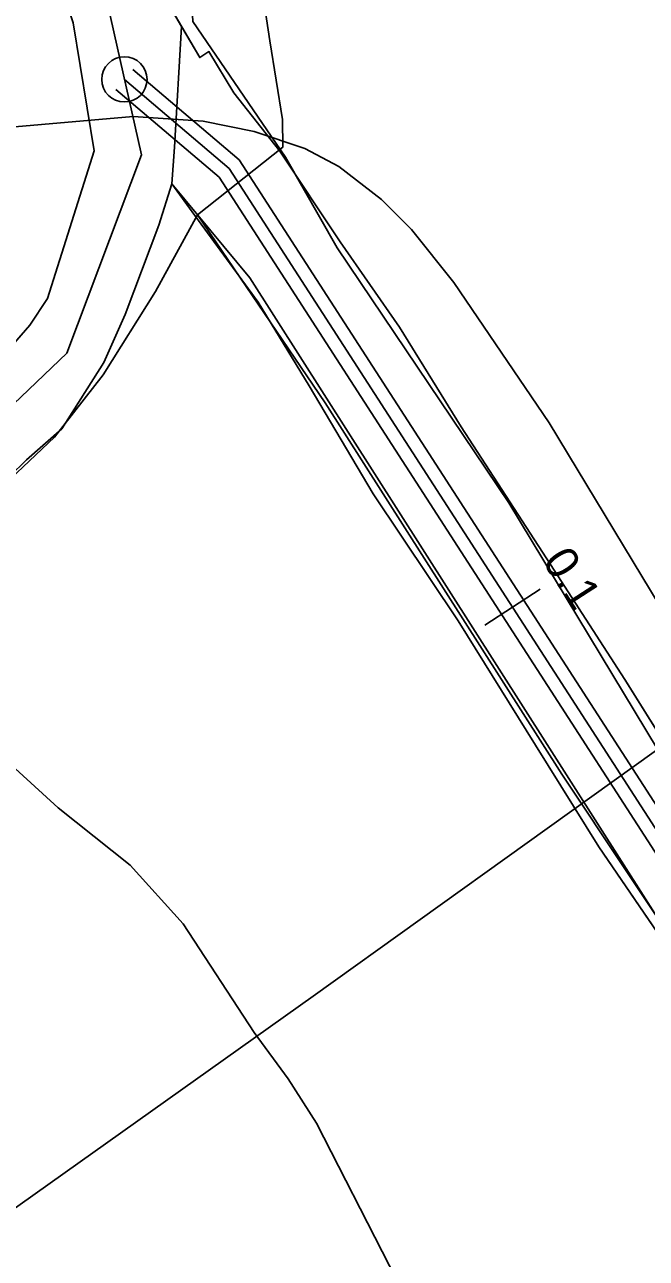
# Model space of a CAD drawing. Extents: x -662620 to -656370, y -1067090 to -1062990.
# Drawn here: x -658981.3 to -658887.1, y -1065946.2 to -1065759.2 of the extents above; entities that cross this region are included whole.
import ezdxf

# ---------------------------------------------------------------- set-up
doc = ezdxf.new("R2010")
doc.units = 0
for name, color, linetype in [('Agrotechnicka_opatreni_hrazkovani_a_dulkovani__mulcovani', 7, 'Continuous'), ('Default', 7, 'Continuous'), ('ELEK__VEDENÍ_VN_-_NADZEMNÍ', 7, 'Continuous'), ('KRAJINNÁ_ZELEŇ_-_LINIOVÁ_-_STAV', 7, 'Continuous'), ('OBVOD_PÚ', 7, 'Continuous'), ('ORNÁ_PŮDA_-_STÁVAJÍCÍ', 7, 'Continuous'), ('OSTATNÍ_PLOCHA_-_STÁVAJÍCÍ', 7, 'Continuous'), ('POLNÍ_CESTA_STÁVAJÍCÍ_-_KRAJ', 7, 'Continuous'), ('POLNÍ_CESTA_STÁVAJÍCÍ_-_OSA', 7, 'Continuous'), ('SDELOVACÍ_VEDENÍ_-_PODZEMNÍ', 7, 'Continuous'), ('SILNICE_II__TŘÍDY_A_III__TŘÍDY', 7, 'Continuous'), ('VRSTEVNICE_ZÁKLADNÍ', 7, 'Continuous')]:
    doc.layers.add(name, color=color, linetype=linetype)

msp = doc.modelspace()

# ---------------------------------------------------------------- linework, layer by layer
at = {"layer": 'Agrotechnicka_opatreni_hrazkovani_a_dulkovani__mulcovani'}
msp.add_lwpolyline([(-658662.77, -1066041.21), (-658696.34, -1066031.17), (-658719.89, -1066020.62), (-658742.94, -1066006.06), (-658761.98, -1065992.51), (-658803.73, -1065962.24), (-658840.81, -1065929.6), (-658858.85, -1065908.52), (-658881.9, -1065874.88), (-658907.95, -1065831.7), (-658934.01, -1065793.04), (-658941.83, -1065779.29), (-658955.86, -1065758.71), (-658956.36, -1065749.17), (-658955.3, -1065742.8), (-658952.4, -1065739), (-658943.4, -1065737.2), (-658857.14, -1065743.64), (-658848.3, -1065744.9), (-658845.8, -1065742.5), (-658844.8, -1065736.5), (-658844.2, -1065723.9), (-658839.5, -1065666.9), (-658836.3, -1065637)], dxfattribs=at)
at = {"layer": 'ELEK__VEDENÍ_VN_-_NADZEMNÍ'}
msp.add_lwpolyline([(-659283.51, -1066152.49), (-659200.82, -1066093.95), (-659094.6, -1066018.18), (-659022.28, -1065966.69), (-658937.63, -1065906.48), (-658856.53, -1065848.35), (-658776.07, -1065791.16), (-658693.11, -1065732.39), (-658614.47, -1065676.12), (-658531.84, -1065617.27), (-658444.6, -1065555.07), (-658431.73, -1065546.01)], dxfattribs=at)
at = {"layer": 'KRAJINNÁ_ZELEŇ_-_LINIOVÁ_-_STAV'}
msp.add_lwpolyline([(-658959.05, -1065783.35), (-658947.24, -1065797.56), (-658872.02, -1065915.68), (-658813.56, -1065971.96), (-658731.02, -1066028.63), (-658683.86, -1066049.55), (-658550.37, -1066077.32), (-658326.35, -1066125.24), (-658216.95, -1066151.9)], dxfattribs=at)
at = {"layer": 'OBVOD_PÚ'}
for points in [[(-658970.8, -1065778.31), (-658973.98, -1065758.91)], [(-658977.89, -1065800.69), (-658970.8, -1065778.31)], [(-658980.55, -1065804.75), (-658977.89, -1065800.69)], [(-658992.13, -1065818.03), (-658980.55, -1065804.75)]]:
    msp.add_lwpolyline(points, dxfattribs=at)
at = {"layer": 'ORNÁ_PŮDA_-_STÁVAJÍCÍ'}
for p, q in [((-658954.82, -1065764.2), (-658962.12, -1065751.63)), ((-658953.42, -1065763.28), (-658954.82, -1065764.2)), ((-658949.67, -1065769.55), (-658953.42, -1065763.28)), ((-658942.7, -1065778.39), (-658949.67, -1065769.55)), ((-658933.52, -1065792.13), (-658942.7, -1065778.39)), ((-658961, -1065789.59), (-658959.05, -1065783.35)), ((-658959.05, -1065783.35), (-658955.54, -1065788.12)), ((-658955.54, -1065788.12), (-658945.98, -1065801.26)), ((-658966.1, -1065803.15), (-658961, -1065789.59)), ((-658924.54, -1065805.04), (-658933.52, -1065792.13)), ((-658945.98, -1065801.26), (-658938.21, -1065813.97)), ((-658969.33, -1065810.44), (-658966.1, -1065803.15)), ((-658915.18, -1065820.18), (-658924.54, -1065805.04)), ((-658975.73, -1065820.48), (-658969.33, -1065810.44)), ((-658938.21, -1065813.97), (-658928.52, -1065830.35)), ((-658981.09, -1065825.16), (-658975.73, -1065820.48)), ((-658901.64, -1065841.05), (-658915.18, -1065820.18)), ((-658983.66, -1065827.68), (-658981.09, -1065825.16)), ((-658928.52, -1065830.35), (-658915.63, -1065849.56)), ((-658890.38, -1065858.5), (-658901.64, -1065841.05)), ((-658915.63, -1065849.56), (-658903.93, -1065868.43)), ((-658878.86, -1065876.93), (-658890.38, -1065858.5)), ((-658903.93, -1065868.43), (-658894.32, -1065883.84)), ((-658894.32, -1065883.84), (-658881.13, -1065903.17))]:
    msp.add_line(p, q, dxfattribs=at)
for points in [[(-658818.92, -1065948.48), (-658830.75, -1065937.54), (-658841.04, -1065927.45), (-658850.5, -1065916.98), (-658858.85, -1065906.32), (-658868.82, -1065892.18), (-658878.86, -1065876.93), (-658890.38, -1065858.5), (-658901.64, -1065841.05), (-658915.18, -1065820.18), (-658924.54, -1065805.04), (-658933.52, -1065792.13), (-658942.7, -1065778.39), (-658949.67, -1065769.55), (-658953.42, -1065763.28), (-658954.82, -1065764.2), (-658962.12, -1065751.63)], [(-658983.66, -1065827.68), (-658981.09, -1065825.16), (-658975.73, -1065820.48), (-658969.33, -1065810.44), (-658966.1, -1065803.15), (-658961, -1065789.59), (-658959.05, -1065783.35), (-658955.54, -1065788.12), (-658945.98, -1065801.26), (-658938.21, -1065813.97), (-658928.52, -1065830.35), (-658915.63, -1065849.56), (-658903.93, -1065868.43), (-658894.32, -1065883.84), (-658881.13, -1065903.17), (-658872.02, -1065915.68), (-658863.31, -1065927.24), (-658854.81, -1065937.42), (-658842.54, -1065950.92)]]:
    msp.add_lwpolyline(points, dxfattribs=at)
at = {"layer": 'OSTATNÍ_PLOCHA_-_STÁVAJÍCÍ'}
for p, q in [((-658962.12, -1065751.63), (-658957.56, -1065759.49)), ((-658962.12, -1065751.63), (-658957.56, -1065759.49)), ((-658970.8, -1065778.31), (-658973.98, -1065758.91)), ((-658970.8, -1065778.31), (-658973.98, -1065758.91)), ((-658958.63, -1065777.77), (-658957.56, -1065759.49)), ((-658957.56, -1065759.49), (-658958.63, -1065777.77)), ((-658958.63, -1065777.77), (-658957.56, -1065759.49)), ((-658957.56, -1065759.49), (-658958.63, -1065777.77)), ((-658957.56, -1065759.49), (-658954.82, -1065764.2)), ((-658957.56, -1065759.49), (-658954.82, -1065764.2)), ((-658954.82, -1065764.2), (-658953.42, -1065763.28)), ((-658954.82, -1065764.2), (-658953.42, -1065763.28)), ((-658953.42, -1065763.28), (-658949.67, -1065769.55)), ((-658953.42, -1065763.28), (-658949.67, -1065769.55)), ((-658949.67, -1065769.55), (-658942.7, -1065778.39)), ((-658949.67, -1065769.55), (-658942.7, -1065778.39)), ((-658977.89, -1065800.69), (-658970.8, -1065778.31)), ((-658977.89, -1065800.69), (-658970.8, -1065778.31)), ((-658959.05, -1065783.35), (-658958.63, -1065777.77)), ((-658958.63, -1065777.77), (-658959.05, -1065783.35)), ((-658959.05, -1065783.35), (-658958.63, -1065777.77)), ((-658958.63, -1065777.77), (-658959.05, -1065783.35)), ((-658942.7, -1065778.39), (-658933.52, -1065792.13)), ((-658942.7, -1065778.39), (-658933.52, -1065792.13)), ((-658959.05, -1065783.35), (-658961, -1065789.59)), ((-658959.05, -1065783.35), (-658961, -1065789.59)), ((-658955.54, -1065788.12), (-658959.05, -1065783.35)), ((-658955.54, -1065788.12), (-658959.05, -1065783.35)), ((-658945.98, -1065801.26), (-658955.54, -1065788.12)), ((-658945.98, -1065801.26), (-658955.54, -1065788.12)), ((-658961, -1065789.59), (-658966.1, -1065803.15)), ((-658961, -1065789.59), (-658966.1, -1065803.15)), ((-658933.52, -1065792.13), (-658924.54, -1065805.04)), ((-658933.52, -1065792.13), (-658924.54, -1065805.04)), ((-658980.55, -1065804.75), (-658977.89, -1065800.69)), ((-658980.55, -1065804.75), (-658977.89, -1065800.69)), ((-658938.21, -1065813.97), (-658945.98, -1065801.26)), ((-658938.21, -1065813.97), (-658945.98, -1065801.26)), ((-658966.1, -1065803.15), (-658969.33, -1065810.44)), ((-658966.1, -1065803.15), (-658969.33, -1065810.44)), ((-658992.13, -1065818.03), (-658980.55, -1065804.75)), ((-658992.13, -1065818.03), (-658980.55, -1065804.75)), ((-658924.54, -1065805.04), (-658915.18, -1065820.18)), ((-658924.54, -1065805.04), (-658915.18, -1065820.18)), ((-658969.33, -1065810.44), (-658975.73, -1065820.48)), ((-658969.33, -1065810.44), (-658975.73, -1065820.48)), ((-658928.52, -1065830.35), (-658938.21, -1065813.97)), ((-658928.52, -1065830.35), (-658938.21, -1065813.97)), ((-658975.73, -1065820.48), (-658981.09, -1065825.16)), ((-658975.73, -1065820.48), (-658981.09, -1065825.16)), ((-658915.18, -1065820.18), (-658901.64, -1065841.05)), ((-658915.18, -1065820.18), (-658901.64, -1065841.05)), ((-658981.09, -1065825.16), (-658983.66, -1065827.68)), ((-658981.09, -1065825.16), (-658983.66, -1065827.68)), ((-658915.63, -1065849.56), (-658928.52, -1065830.35)), ((-658915.63, -1065849.56), (-658928.52, -1065830.35)), ((-658901.64, -1065841.05), (-658890.38, -1065858.5)), ((-658901.64, -1065841.05), (-658890.38, -1065858.5)), ((-658903.93, -1065868.43), (-658915.63, -1065849.56)), ((-658903.93, -1065868.43), (-658915.63, -1065849.56)), ((-658890.38, -1065858.5), (-658878.86, -1065876.93)), ((-658890.38, -1065858.5), (-658878.86, -1065876.93)), ((-658894.32, -1065883.84), (-658903.93, -1065868.43)), ((-658894.32, -1065883.84), (-658903.93, -1065868.43)), ((-658881.13, -1065903.17), (-658894.32, -1065883.84)), ((-658881.13, -1065903.17), (-658894.32, -1065883.84))]:
    msp.add_line(p, q, dxfattribs=at)
for points in [[(-658971.19, -1065628.2), (-658972.73, -1065671.08), (-658973.43, -1065706.38), (-658973.09, -1065713.72), (-658972.07, -1065722.09), (-658970.58, -1065729.4), (-658969.2, -1065734.15), (-658966.99, -1065740.87), (-658966.95, -1065740.94), (-658962.7, -1065750.59), (-658962.12, -1065751.63), (-658957.56, -1065759.49), (-658958.63, -1065777.77), (-658959.05, -1065783.35), (-658961, -1065789.59), (-658966.1, -1065803.15), (-658969.33, -1065810.44), (-658975.73, -1065820.48), (-658981.09, -1065825.16), (-658983.66, -1065827.68)], [(-658971.19, -1065628.2), (-658972.73, -1065671.08), (-658973.43, -1065706.38), (-658973.09, -1065713.72), (-658972.07, -1065722.09), (-658970.58, -1065729.4), (-658969.2, -1065734.15), (-658966.99, -1065740.87), (-658966.95, -1065740.94), (-658962.7, -1065750.59), (-658962.12, -1065751.63), (-658957.56, -1065759.49), (-658958.63, -1065777.77), (-658959.05, -1065783.35), (-658961, -1065789.59), (-658966.1, -1065803.15), (-658969.33, -1065810.44), (-658975.73, -1065820.48), (-658981.09, -1065825.16), (-658983.66, -1065827.68)], [(-658992.13, -1065818.03), (-658980.55, -1065804.75), (-658977.89, -1065800.69), (-658970.8, -1065778.31), (-658973.98, -1065758.91), (-658977.14, -1065749.6), (-658986.14, -1065727.79)], [(-658992.13, -1065818.03), (-658980.55, -1065804.75), (-658977.89, -1065800.69), (-658970.8, -1065778.31), (-658973.98, -1065758.91), (-658977.14, -1065749.6), (-658986.14, -1065727.79)], [(-658881.13, -1065903.17), (-658894.32, -1065883.84), (-658903.93, -1065868.43), (-658915.63, -1065849.56), (-658928.52, -1065830.35), (-658938.21, -1065813.97), (-658945.98, -1065801.26), (-658955.54, -1065788.12), (-658959.05, -1065783.35), (-658958.63, -1065777.77), (-658957.56, -1065759.49), (-658954.82, -1065764.2), (-658953.42, -1065763.28), (-658949.67, -1065769.55), (-658942.7, -1065778.39), (-658933.52, -1065792.13), (-658924.54, -1065805.04), (-658915.18, -1065820.18), (-658901.64, -1065841.05), (-658890.38, -1065858.5), (-658878.86, -1065876.93)], [(-658881.13, -1065903.17), (-658894.32, -1065883.84), (-658903.93, -1065868.43), (-658915.63, -1065849.56), (-658928.52, -1065830.35), (-658938.21, -1065813.97), (-658945.98, -1065801.26), (-658955.54, -1065788.12), (-658959.05, -1065783.35), (-658958.63, -1065777.77), (-658957.56, -1065759.49), (-658954.82, -1065764.2), (-658953.42, -1065763.28), (-658949.67, -1065769.55), (-658942.7, -1065778.39), (-658933.52, -1065792.13), (-658924.54, -1065805.04), (-658915.18, -1065820.18), (-658901.64, -1065841.05), (-658890.38, -1065858.5), (-658878.86, -1065876.93)]]:
    msp.add_lwpolyline(points, dxfattribs=at)
at = {"layer": 'POLNÍ_CESTA_STÁVAJÍCÍ_-_KRAJ'}
for points in [[(-658964.93, -1065765.97), (-658948.85, -1065779.68), (-658872.13, -1065898.42), (-658849.11, -1065926.97), (-658824.31, -1065951.09), (-658788.91, -1065977.64), (-658730.44, -1066020.71), (-658708.91, -1066031.66), (-658684.8, -1066040.95), (-658655.4, -1066048.88), (-658539.74, -1066070.95), (-658265.21, -1066130.39), (-658217.8, -1066142.45), (-658202.42, -1066148.63), (-658188.74, -1066156.94), (-658178.46, -1066167.89), (-658171.97, -1066180.87)], [(-658967.52, -1065769.01), (-658951.89, -1065782.34), (-658875.38, -1065900.77), (-658852.07, -1065929.66), (-658826.91, -1065954.14), (-658791.3, -1065980.85), (-658732.55, -1066024.13), (-658710.54, -1066035.32), (-658686.05, -1066044.76), (-658656.29, -1066052.78), (-658540.54, -1066074.87), (-658266.12, -1066134.28), (-658219.04, -1066146.27), (-658204.21, -1066152.22), (-658191.28, -1066160.08), (-658181.78, -1066170.2), (-658175.55, -1066182.65)]]:
    msp.add_lwpolyline(points, dxfattribs=at)
msp.add_circle((-658966.23, -1065767.49), 3.43, dxfattribs=at)
at = {"layer": 'POLNÍ_CESTA_STÁVAJÍCÍ_-_OSA'}
for points in [[(-658966.23, -1065767.49), (-658950.37, -1065781.01), (-658873.76, -1065899.59), (-658850.59, -1065928.31), (-658825.61, -1065952.62), (-658790.11, -1065979.25), (-658731.5, -1066022.42), (-658709.73, -1066033.49), (-658685.42, -1066042.85), (-658655.84, -1066050.83), (-658540.14, -1066072.91), (-658265.67, -1066132.34), (-658218.42, -1066144.36), (-658203.31, -1066150.43), (-658190.01, -1066158.51), (-658180.12, -1066169.05), (-658173.76, -1066181.76)], [(-658903.21, -1065844.79), (-658911.61, -1065850.22)]]:
    msp.add_lwpolyline(points, dxfattribs=at)
at = {"layer": 'SDELOVACÍ_VEDENÍ_-_PODZEMNÍ'}
for points in [[(-658955.13, -1065788.03), (-658942.24, -1065777.77), (-658942.29, -1065773.58), (-658944.18, -1065761.64), (-658947.98, -1065736.6), (-658941.68, -1065736.58), (-658894.76, -1065739.7), (-658871.21, -1065741.73), (-658846.58, -1065743.61), (-658844.5, -1065720.44)], [(-658955.13, -1065788.03), (-658942.24, -1065777.77), (-658942.29, -1065773.58), (-658944.18, -1065761.64), (-658947.98, -1065736.6), (-658941.68, -1065736.58), (-658894.76, -1065739.7), (-658871.21, -1065741.73), (-658846.58, -1065743.61), (-658844.5, -1065720.44)], [(-658955.13, -1065788.03), (-658942.24, -1065777.77), (-658942.29, -1065773.58), (-658944.18, -1065761.64), (-658947.98, -1065736.6), (-658941.68, -1065736.58), (-658894.76, -1065739.7), (-658871.21, -1065741.73), (-658846.58, -1065743.61), (-658844.5, -1065720.44)], [(-658955.13, -1065788.03), (-658942.24, -1065777.77), (-658942.29, -1065773.58), (-658944.18, -1065761.64), (-658947.98, -1065736.6), (-658941.68, -1065736.58), (-658894.76, -1065739.7), (-658871.21, -1065741.73), (-658846.58, -1065743.61), (-658844.5, -1065720.44)], [(-658955.13, -1065788.03), (-658942.24, -1065777.77)], [(-658955.13, -1065788.03), (-658942.24, -1065777.77)], [(-658955.13, -1065788.03), (-658942.24, -1065777.77)], [(-658955.13, -1065788.03), (-658942.24, -1065777.77)], [(-658955.13, -1065788.03), (-658961.53, -1065799.66), (-658969.46, -1065812.27), (-658976.85, -1065821.72), (-658987.33, -1065831.63), (-659000.59, -1065840.39), (-659008.9, -1065845.05), (-659031.31, -1065854.1), (-659054.06, -1065863.38), (-659073.12, -1065873.25), (-659087.81, -1065884.08), (-659104.81, -1065904.73), (-659118.65, -1065922.35), (-659132.25, -1065940.74), (-659156.9, -1065971.86), (-659173.18, -1065992.55), (-659194.21, -1066017.72), (-659216.4, -1066044.33), (-659233.67, -1066066.11), (-659243.02, -1066078.33), (-659247.93, -1066085.43), (-659248.62, -1066085.76), (-659249.84, -1066085.28), (-659264.36, -1066079.84)], [(-658955.13, -1065788.03), (-658961.53, -1065799.66), (-658969.46, -1065812.27), (-658976.85, -1065821.72), (-658987.33, -1065831.63), (-659000.59, -1065840.39), (-659008.9, -1065845.05), (-659031.31, -1065854.1), (-659054.06, -1065863.38), (-659073.12, -1065873.25), (-659087.81, -1065884.08), (-659104.81, -1065904.73), (-659118.65, -1065922.35), (-659132.25, -1065940.74), (-659156.9, -1065971.86), (-659173.18, -1065992.55), (-659194.21, -1066017.72), (-659216.4, -1066044.33), (-659233.67, -1066066.11), (-659243.02, -1066078.33), (-659247.93, -1066085.43), (-659248.62, -1066085.76), (-659249.84, -1066085.28), (-659264.36, -1066079.84)], [(-658955.13, -1065788.03), (-658961.53, -1065799.66), (-658969.46, -1065812.27), (-658976.85, -1065821.72), (-658987.33, -1065831.63), (-659000.59, -1065840.39), (-659008.9, -1065845.05), (-659031.31, -1065854.1), (-659054.06, -1065863.38), (-659073.12, -1065873.25), (-659087.81, -1065884.08), (-659104.81, -1065904.73), (-659118.65, -1065922.35), (-659132.25, -1065940.74), (-659156.9, -1065971.86), (-659173.18, -1065992.55), (-659194.21, -1066017.72), (-659216.4, -1066044.33), (-659233.67, -1066066.11), (-659243.02, -1066078.33), (-659247.93, -1066085.43), (-659248.62, -1066085.76), (-659249.84, -1066085.28), (-659264.36, -1066079.84)], [(-658955.13, -1065788.03), (-658961.53, -1065799.66), (-658969.46, -1065812.27), (-658976.85, -1065821.72), (-658987.33, -1065831.63), (-659000.59, -1065840.39), (-659008.9, -1065845.05), (-659031.31, -1065854.1), (-659054.06, -1065863.38), (-659073.12, -1065873.25), (-659087.81, -1065884.08), (-659104.81, -1065904.73), (-659118.65, -1065922.35), (-659132.25, -1065940.74), (-659156.9, -1065971.86), (-659173.18, -1065992.55), (-659194.21, -1066017.72), (-659216.4, -1066044.33), (-659233.67, -1066066.11), (-659243.02, -1066078.33), (-659247.93, -1066085.43), (-659248.62, -1066085.76), (-659249.84, -1066085.28), (-659264.36, -1066079.84)], [(-658955.13, -1065788.03), (-658961.53, -1065799.66), (-658969.46, -1065812.27), (-658976.85, -1065821.72), (-658987.33, -1065831.63), (-659000.59, -1065840.39), (-659008.9, -1065845.05), (-659031.31, -1065854.1), (-659054.06, -1065863.38), (-659073.12, -1065873.25), (-659087.81, -1065884.08), (-659104.81, -1065904.73), (-659118.65, -1065922.35), (-659132.25, -1065940.74), (-659156.9, -1065971.86), (-659173.18, -1065992.55), (-659194.21, -1066017.72), (-659216.4, -1066044.33), (-659233.67, -1066066.11), (-659243.02, -1066078.33), (-659247.93, -1066085.43), (-659248.62, -1066085.76), (-659249.84, -1066085.28), (-659264.36, -1066079.84)], [(-658955.13, -1065788.03), (-658961.53, -1065799.66), (-658969.46, -1065812.27), (-658976.85, -1065821.72), (-658987.33, -1065831.63), (-659000.59, -1065840.39), (-659008.9, -1065845.05), (-659031.31, -1065854.1), (-659054.06, -1065863.38), (-659073.12, -1065873.25), (-659087.81, -1065884.08), (-659104.81, -1065904.73), (-659118.65, -1065922.35), (-659132.25, -1065940.74), (-659156.9, -1065971.86), (-659173.18, -1065992.55), (-659194.21, -1066017.72), (-659216.4, -1066044.33), (-659233.67, -1066066.11), (-659243.02, -1066078.33), (-659247.93, -1066085.43), (-659248.62, -1066085.76), (-659249.84, -1066085.28), (-659264.36, -1066079.84)], [(-658935.79, -1065816.51), (-658955.13, -1065788.03)], [(-658935.79, -1065816.51), (-658955.13, -1065788.03)], [(-658935.79, -1065816.51), (-658955.13, -1065788.03)], [(-658935.79, -1065816.51), (-658955.13, -1065788.03)], [(-658523.47, -1066086.39), (-658575.13, -1066075.56), (-658641.14, -1066062.31), (-658677.3, -1066053.68), (-658705.12, -1066045.16), (-658742.18, -1066026.34), (-658786.34, -1065995.08), (-658823.78, -1065965.88), (-658843.22, -1065949.45), (-658870.46, -1065917.11), (-658899.93, -1065872.81), (-658935.79, -1065816.51)], [(-658523.47, -1066086.39), (-658575.13, -1066075.56), (-658641.14, -1066062.31), (-658677.3, -1066053.68), (-658705.12, -1066045.16), (-658742.18, -1066026.34), (-658786.34, -1065995.08), (-658823.78, -1065965.88), (-658843.22, -1065949.45), (-658870.46, -1065917.11), (-658899.93, -1065872.81), (-658935.79, -1065816.51)], [(-658523.47, -1066086.39), (-658575.13, -1066075.56), (-658641.14, -1066062.31), (-658677.3, -1066053.68), (-658705.12, -1066045.16), (-658742.18, -1066026.34), (-658786.34, -1065995.08), (-658823.78, -1065965.88), (-658843.22, -1065949.45), (-658870.46, -1065917.11), (-658899.93, -1065872.81), (-658935.79, -1065816.51)], [(-658523.47, -1066086.39), (-658575.13, -1066075.56), (-658641.14, -1066062.31), (-658677.3, -1066053.68), (-658705.12, -1066045.16), (-658742.18, -1066026.34), (-658786.34, -1065995.08), (-658823.78, -1065965.88), (-658843.22, -1065949.45), (-658870.46, -1065917.11), (-658899.93, -1065872.81), (-658935.79, -1065816.51)], [(-658523.47, -1066086.39), (-658575.13, -1066075.56), (-658641.14, -1066062.31), (-658677.3, -1066053.68), (-658705.12, -1066045.16), (-658742.18, -1066026.34), (-658786.34, -1065995.08), (-658823.78, -1065965.88), (-658843.22, -1065949.45), (-658870.46, -1065917.11), (-658899.93, -1065872.81), (-658935.79, -1065816.51)], [(-658523.47, -1066086.39), (-658575.13, -1066075.56), (-658641.14, -1066062.31), (-658677.3, -1066053.68), (-658705.12, -1066045.16), (-658742.18, -1066026.34), (-658786.34, -1065995.08), (-658823.78, -1065965.88), (-658843.22, -1065949.45), (-658870.46, -1065917.11), (-658899.93, -1065872.81), (-658935.79, -1065816.51)]]:
    msp.add_lwpolyline(points, dxfattribs=at)
at = {"layer": 'SILNICE_II__TŘÍDY_A_III__TŘÍDY'}
msp.add_lwpolyline([(-659171.2, -1065045.15), (-659183.58, -1065185.48), (-659057, -1065176.58), (-659019.85, -1065228.07), (-659028.31, -1065252.72), (-658984.67, -1065363.89), (-658979.85, -1065512.27), (-658980.89, -1065702.26), (-658963.65, -1065778.93), (-658974.96, -1065808.99), (-659002.69, -1065835.5), (-659092.31, -1065876.91), (-659274.98, -1066104.76), (-659317.05, -1066438.63)], dxfattribs=at)
at = {"layer": 'VRSTEVNICE_ZÁKLADNÍ'}
for points in [[(-658985.22, -1065774.88), (-658964.88, -1065773.11), (-658954.3, -1065773.83), (-658946.59, -1065775.4), (-658938.87, -1065777.97), (-658933.72, -1065780.69), (-658927.29, -1065785.69), (-658922.72, -1065790.26), (-658916.28, -1065798.27), (-658901.85, -1065819.57), (-658876.55, -1065861.44), (-658868.11, -1065879.88), (-658862.48, -1065899.21)], [(-658985.22, -1065774.88), (-658964.88, -1065773.11), (-658954.3, -1065773.83), (-658946.59, -1065775.4), (-658938.87, -1065777.97), (-658933.72, -1065780.69), (-658927.29, -1065785.69), (-658922.72, -1065790.26), (-658916.28, -1065798.27), (-658901.85, -1065819.57), (-658876.55, -1065861.44), (-658868.11, -1065879.88), (-658862.48, -1065899.21)], [(-658965.34, -1065886.63), (-658976.27, -1065877.91), (-659004.04, -1065852.58), (-659019.77, -1065839.43), (-659029.34, -1065833.29), (-659041.21, -1065829.71), (-659058.36, -1065829.57), (-659082.66, -1065832.86), (-659151.26, -1065844.86), (-659166.99, -1065848.58), (-659175.42, -1065851.3)], [(-658965.34, -1065886.63), (-658976.27, -1065877.91), (-659004.04, -1065852.58), (-659019.77, -1065839.43), (-659029.34, -1065833.29), (-659041.21, -1065829.71), (-659058.36, -1065829.57), (-659082.66, -1065832.86), (-659151.26, -1065844.86), (-659166.99, -1065848.58), (-659175.42, -1065851.3)], [(-658965.34, -1065886.63), (-658957.31, -1065895.51), (-658946.56, -1065911.99), (-658941.4, -1065919.02), (-658937.1, -1065925.75), (-658926.06, -1065947.39), (-658911.88, -1065973.19), (-658902.56, -1065986.09), (-658892.1, -1065998.99), (-658888.95, -1066004.15), (-658884.65, -1066009.31), (-658881.49, -1066014.75), (-658871.6, -1066029.08), (-658866.3, -1066037.68), (-658855.26, -1066052.01), (-658851.4, -1066057.75), (-658839.79, -1066072.08), (-658826.03, -1066092.14), (-658817.57, -1066106.47), (-658811.41, -1066119.66)], [(-658965.34, -1065886.63), (-658957.31, -1065895.51), (-658946.56, -1065911.99), (-658941.4, -1065919.02), (-658937.1, -1065925.75), (-658926.06, -1065947.39), (-658911.88, -1065973.19), (-658902.56, -1065986.09), (-658892.1, -1065998.99), (-658888.95, -1066004.15), (-658884.65, -1066009.31), (-658881.49, -1066014.75), (-658871.6, -1066029.08), (-658866.3, -1066037.68), (-658855.26, -1066052.01), (-658851.4, -1066057.75), (-658839.79, -1066072.08), (-658826.03, -1066092.14), (-658817.57, -1066106.47), (-658811.41, -1066119.66)]]:
    msp.add_lwpolyline(points, dxfattribs=at)

# ---------------------------------------------------------------- texts
at = {"layer": 'Default'}
msp.add_text('0.1', height=5, rotation=302.8661, dxfattribs=at).set_placement((-658902.98, -1065840.54))

doc.saveas('drawing.dxf')
